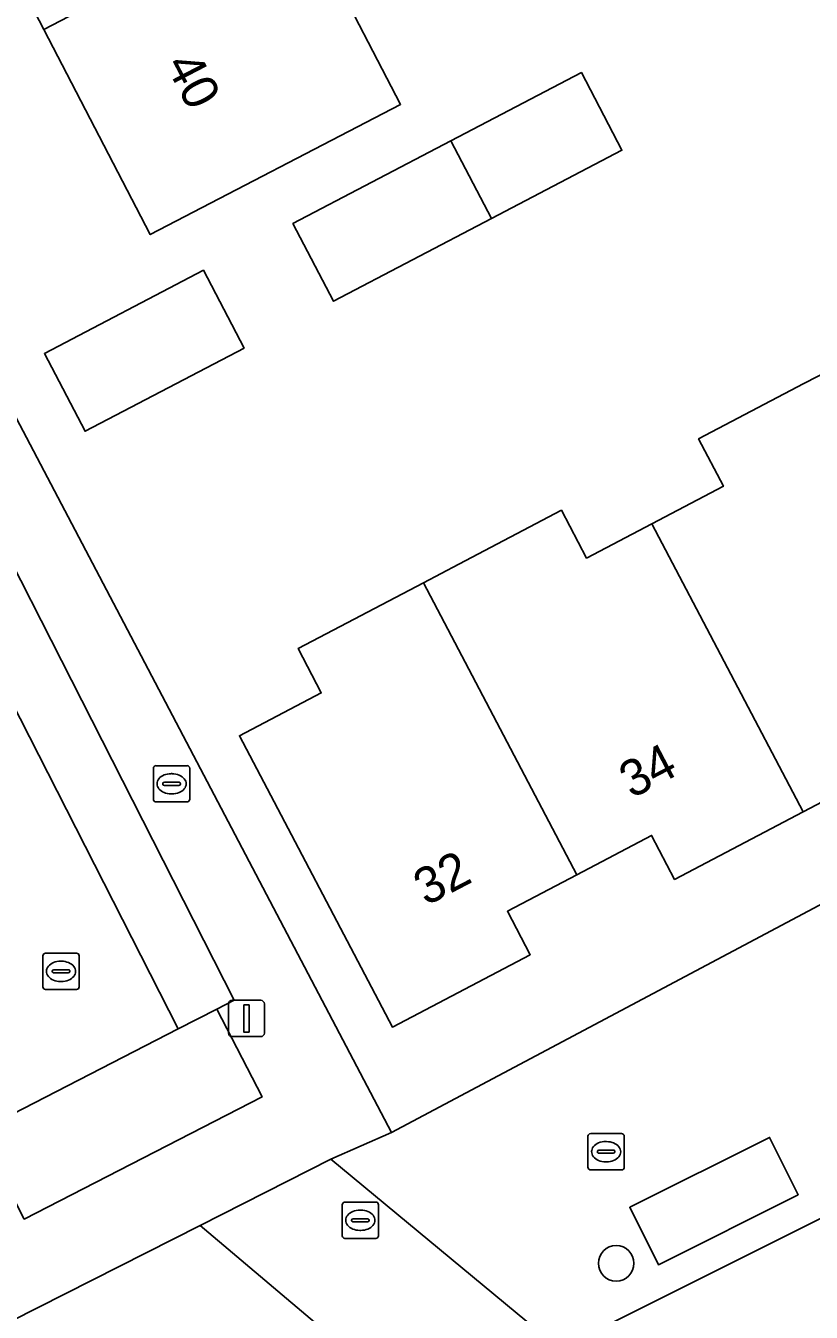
# Model space of a CAD drawing. Extents: x 158455 to 159797, y 387218 to 388672.
# Drawn here: x 159101.4 to 159123.05, y 387818.07 to 387853.5 of the extents above; entities that cross this region are included whole.
import ezdxf

# ---------------------------------------------------------------- set-up
doc = ezdxf.new("R2010")
doc.units = 0
for name, color, linetype in [('IMGEO_Boom', 7, 'Continuous'), ('IMGEO_Brandkraan', 7, 'Continuous'), ('IMGEO_Erf', 7, 'Continuous'), ('IMGEO_Kolk', 7, 'Continuous'), ('IMGEO_Lichtmast', 7, 'Continuous'), ('IMGEO_Pand', 7, 'Continuous'), ('IMGEO_Pand_nummerreeks', 7, 'Continuous'), ('IMGEO_Parkeervlak_open', 7, 'Continuous'), ('IMGEO_Rijbaan_lokaal_open', 7, 'Continuous'), ('IMGEO_Rioolput', 7, 'Continuous'), ('IMGEO_Voetpad_open', 7, 'Continuous')]:
    doc.layers.add(name, color=color, linetype=linetype)

msp = doc.modelspace()

# ---------------------------------------------------------------- linework, layer by layer
at = {"layer": 'IMGEO_Boom'}
msp.add_circle((159117.675, 387819.417), 0.489, dxfattribs=at)
at = {"layer": 'IMGEO_Brandkraan'}
for p, q in [((159104.922, 387832.197), (159104.922, 387833.049)), ((159104.997, 387833.123), (159105.849, 387833.123)), ((159105.923, 387833.049), (159105.923, 387832.197)), ((159105.181, 387832.617), (159105.181, 387832.629)), ((159105.224, 387832.666), (159105.622, 387832.666)), ((159105.41, 387832.903), (159105.435, 387832.903)), ((159105.665, 387832.629), (159105.665, 387832.617)), ((159105.619, 387832.58), (159105.221, 387832.58)), ((159105.433, 387832.343), (159105.408, 387832.343)), ((159105.849, 387832.123), (159104.997, 387832.123))]:
    msp.add_line(p, q, dxfattribs=at)
for points in [[(159104.922, 387832.197), (159104.922, 387833.049)], [(159104.997, 387833.123), (159105.849, 387833.123)], [(159105.923, 387833.049), (159105.923, 387832.197)], [(159105.849, 387832.123), (159104.997, 387832.123)]]:
    msp.add_lwpolyline(points, dxfattribs=at)
for centre, radius, start, end in [((159104.999, 387833.047), 0.0765, 91.552, 178.448), ((159104.999, 387833.047), 0.0765, 91.552, 178.448), ((159105.847, 387833.047), 0.0765, 1.552, 88.448), ((159105.847, 387833.047), 0.0765, 1.552, 88.448), ((159105.221, 387832.626), 0.0403, 85.8775, 175.7526), ((159105.218, 387832.616), 0.0366, 178.938, 274.7102), ((159105.622, 387832.623), 0.043, 264.8664, 352.4533), ((159105.626, 387832.628), 0.0386, 1.7309, 96.639), ((159104.999, 387832.199), 0.0765, 181.552, 268.448), ((159104.999, 387832.199), 0.0765, 181.552, 268.448), ((159105.847, 387832.199), 0.0765, 271.552, 358.448), ((159105.847, 387832.199), 0.0765, 271.552, 358.448)]:
    msp.add_arc(centre, radius, start, end, dxfattribs=at)
for centre, major_axis, ratio, start_param, end_param in [((159105.409, 387832.623), (-0.387, 0.002), 0.722429, 4.712389, 7.853982), ((159105.434, 387832.623), (-0.39, 0.002), 0.717154, 1.570796, 4.712389)]:
    msp.add_ellipse(centre, major_axis=major_axis, ratio=ratio, start_param=start_param, end_param=end_param, dxfattribs=at)
at = {"layer": 'IMGEO_Erf'}
for points in [[(159092.754, 387855.475), (159095.538, 387850.134), (159096.822, 387850.902), (159111.482, 387823.018), (159136.509, 387836.307), (159127.073, 387854.722), (159124.966, 387853.636), (159123.072, 387857.314), (159125.179, 387858.399), (159112.244, 387883.827)], [(159100.162, 387873.622), (159101.79, 387870.492), (159106.337, 387872.857), (159107.592, 387870.443), (159108.364, 387868.959), (159103.792, 387866.582), (159105.903, 387862.523), (159107.663, 387859.139), (159112.193, 387861.495), (159113.316, 387859.336), (159114.217, 387857.603), (159109.698, 387855.253), (159111.734, 387851.337), (159104.837, 387847.75), (159101.899, 387853.4), (159099.017, 387858.943)], [(159126.359, 387833.705), (159122.825, 387831.85), (159119.286, 387829.992), (159118.652, 387831.2), (159116.587, 387830.116), (159114.677, 387829.113), (159115.305, 387827.916), (159111.507, 387825.921), (159107.294, 387833.945), (159109.548, 387835.128), (159108.909, 387836.346), (159112.363, 387838.16), (159113.336, 387838.671), (159116.165, 387840.156), (159116.857, 387838.839), (159118.658, 387839.785), (159120.629, 387840.82), (159119.946, 387842.122), (159122.848, 387843.646), (159123.577, 387844.029)]]:
    msp.add_lwpolyline(points, dxfattribs=at)
for points in [[(159116.716, 387852.211), (159117.834, 387850.072), (159114.242, 387848.194), (159109.885, 387845.915), (159108.766, 387848.055), (159113.12, 387850.331)], [(159106.302, 387846.767), (159107.422, 387844.626), (159103.039, 387842.333), (159101.919, 387844.475)], [(159146.109, 387812.044), (159144.392, 387815.364), (159146.317, 387816.36), (159144.939, 387819.187), (159142.986, 387818.194), (159141.208, 387821.689), (159139.528, 387824.991), (159141.481, 387825.985), (159139.958, 387828.977), (159116.125, 387817.059), (159120.254, 387813.644), (159132.515, 387789.507), (159138.053, 387788.417), (159146.708, 387792.828), (159151.715, 387795.38), (159152.685, 387793.738), (159151.264, 387796.527), (159153.42, 387797.626), (159152.764, 387798.913), (159150.989, 387802.397), (159149.261, 387805.786), (159151.202, 387806.775), (159149.795, 387809.636), (159147.87, 387808.64)], [(159113.282, 387814.48), (159106.206, 387820.459), (159092.791, 387813.673), (159094.46, 387810.225), (159092.457, 387809.255), (159095.646, 387802.766), (159096.135, 387800.968), (159098.415, 387801.099), (159098.562, 387798.543), (159098.849, 387793.531), (159096.569, 387793.4), (159096.854, 387788.441), (159100.741, 387788.649), (159100.859, 387786.445), (159103.731, 387786.611), (159109.748, 387786.958), (159109.459, 387790.338), (159122.076, 387796.798), (159122.24, 387796.882)]]:
    msp.add_lwpolyline(points, close=True, dxfattribs=at)
at = {"layer": 'IMGEO_Kolk'}
for p, q in [((159116.897, 387822.064), (159116.897, 387822.916)), ((159116.972, 387822.99), (159117.824, 387822.99)), ((159117.385, 387822.77), (159117.41, 387822.77)), ((159117.898, 387822.916), (159117.898, 387822.064)), ((159117.156, 387822.484), (159117.156, 387822.496)), ((159117.594, 387822.447), (159117.196, 387822.447)), ((159117.199, 387822.533), (159117.597, 387822.533)), ((159117.64, 387822.496), (159117.64, 387822.484)), ((159117.824, 387821.99), (159116.972, 387821.99)), ((159117.408, 387822.21), (159117.383, 387822.21))]:
    msp.add_line(p, q, dxfattribs=at)
for points in [[(159116.897, 387822.064), (159116.897, 387822.916)], [(159116.972, 387822.99), (159117.824, 387822.99)], [(159117.898, 387822.916), (159117.898, 387822.064)], [(159117.824, 387821.99), (159116.972, 387821.99)]]:
    msp.add_lwpolyline(points, dxfattribs=at)
for centre, radius, start, end in [((159116.974, 387822.914), 0.0765, 91.552, 178.448), ((159116.974, 387822.914), 0.0765, 91.552, 178.448), ((159117.822, 387822.914), 0.0765, 1.552, 88.448), ((159117.822, 387822.914), 0.0765, 1.552, 88.448), ((159117.196, 387822.493), 0.0403, 85.8775, 175.7526), ((159117.193, 387822.483), 0.0366, 178.938, 274.7102), ((159117.597, 387822.49), 0.043, 264.8664, 352.4533), ((159117.601, 387822.495), 0.0386, 1.7309, 96.639), ((159116.974, 387822.066), 0.0765, 181.552, 268.448), ((159116.974, 387822.066), 0.0765, 181.552, 268.448), ((159117.822, 387822.066), 0.0765, 271.552, 358.448), ((159117.822, 387822.066), 0.0765, 271.552, 358.448)]:
    msp.add_arc(centre, radius, start, end, dxfattribs=at)
for centre, major_axis, ratio, start_param, end_param in [((159117.384, 387822.49), (-0.387, 0.002), 0.722429, 4.712389, 7.853982), ((159117.409, 387822.49), (-0.39, 0.002), 0.717154, 1.570796, 4.712389)]:
    msp.add_ellipse(centre, major_axis=major_axis, ratio=ratio, start_param=start_param, end_param=end_param, dxfattribs=at)
at = {"layer": 'IMGEO_Lichtmast'}
for p, q in [((159107.09, 387826.66), (159107.88, 387826.66)), ((159107.88, 387826.66), (159107.09, 387826.66)), ((159106.99, 387825.76), (159106.99, 387826.56)), ((159106.99, 387826.56), (159106.99, 387825.76)), ((159107.98, 387826.56), (159107.98, 387825.76)), ((159107.98, 387825.76), (159107.98, 387826.56)), ((159107.88, 387825.66), (159107.09, 387825.66)), ((159107.09, 387825.66), (159107.88, 387825.66))]:
    msp.add_line(p, q, dxfattribs=at)
msp.add_lwpolyline([(159107.41, 387826.535), (159107.56, 387826.535), (159107.56, 387825.785), (159107.41, 387825.785), (159107.41, 387826.535)], dxfattribs=at)
for centre, start, end in [((159107.09, 387826.56), 90, 180), ((159107.09, 387826.56), 90, 180), ((159107.88, 387826.56), 0, 90), ((159107.88, 387826.56), 360, 90), ((159107.09, 387825.76), 180, 270), ((159107.09, 387825.76), 180, 270), ((159107.88, 387825.76), 270, 0), ((159107.88, 387825.76), 270, 0)]:
    msp.add_arc(centre, 0.1, start, end, dxfattribs=at)
at = {"layer": 'IMGEO_Pand'}
for points in [[(159099.017, 387858.943), (159101.899, 387853.4), (159113.316, 387859.336), (159112.193, 387861.495), (159107.663, 387859.139), (159105.903, 387862.523)], [(159101.899, 387853.4), (159104.837, 387847.75), (159111.734, 387851.337), (159109.698, 387855.253), (159114.217, 387857.603), (159113.316, 387859.336)], [(159114.242, 387848.194), (159117.834, 387850.072), (159116.716, 387852.211), (159113.12, 387850.331)], [(159114.242, 387848.194), (159113.12, 387850.331), (159108.766, 387848.055), (159109.885, 387845.915)], [(159103.039, 387842.333), (159107.422, 387844.626), (159106.302, 387846.767), (159101.919, 387844.475)], [(159118.658, 387839.785), (159122.825, 387831.85), (159126.359, 387833.705), (159125.748, 387834.869), (159127.817, 387835.955), (159123.577, 387844.029), (159122.848, 387843.646), (159119.946, 387842.122), (159120.629, 387840.82)], [(159112.363, 387838.16), (159116.587, 387830.116), (159118.652, 387831.2), (159119.286, 387829.992), (159122.825, 387831.85), (159118.658, 387839.785), (159116.857, 387838.839), (159116.165, 387840.156), (159113.336, 387838.671)], [(159112.363, 387838.16), (159108.909, 387836.346), (159109.548, 387835.128), (159107.294, 387833.945), (159111.507, 387825.921), (159115.305, 387827.916), (159114.677, 387829.113), (159116.587, 387830.116)]]:
    msp.add_lwpolyline(points, close=True, dxfattribs=at)
at = {"layer": 'IMGEO_Parkeervlak_open'}
for points in [[(159095.941, 387848.682), (159094.386, 387847.902), (159097.219, 387842.345), (159100.739, 387835.43), (159105.605, 387825.871), (159106.674, 387826.42), (159107.152, 387826.665)], [(159105.605, 387825.871), (159100.118, 387823.053), (159101.361, 387820.634), (159107.917, 387824.001), (159106.674, 387826.42)], [(159118.84, 387819.379), (159122.694, 387821.306), (159121.904, 387822.886), (159118.05, 387820.959)]]:
    msp.add_lwpolyline(points, close=True, dxfattribs=at)
at = {"layer": 'IMGEO_Rijbaan_lokaal_open'}
for points in [[(159127.073, 387854.722), (159136.509, 387836.307), (159111.482, 387823.018), (159109.81, 387822.282), (159116.125, 387817.059), (159139.958, 387828.977), (159141.242, 387829.632), (159139.309, 387833.422), (159142.468, 387834.978), (159140.744, 387838.345), (159137.775, 387836.856), (159123.941, 387863.864)], [(159091.512, 387818.695), (159094.108, 387819.967), (159097.315, 387821.614), (159100.118, 387823.053), (159105.605, 387825.871), (159100.739, 387835.43), (159096.028, 387833.429)]]:
    msp.add_lwpolyline(points, dxfattribs=at)
for points in [[(159121.904, 387822.886), (159122.694, 387821.306), (159118.84, 387819.379), (159118.05, 387820.959)], [(159120.254, 387813.644), (159116.125, 387817.059), (159109.81, 387822.282), (159106.206, 387820.459), (159113.282, 387814.48), (159122.24, 387796.882), (159122.076, 387796.798), (159122.34, 387796.285), (159124.593, 387791.901), (159113.758, 387786.333), (159113.331, 387787.164), (159109.748, 387786.958), (159103.731, 387786.611), (159103.893, 387784.597), (159104.211, 387780.635), (159139.959, 387782.716), (159154.51, 387790.06), (159153.684, 387791.8), (159152.668, 387793.577), (159152.685, 387793.738), (159151.715, 387795.38), (159146.708, 387792.828), (159138.053, 387788.417), (159132.515, 387789.507)]]:
    msp.add_lwpolyline(points, close=True, dxfattribs=at)
at = {"layer": 'IMGEO_Rioolput'}
for p, q in [((159101.876, 387827.032), (159101.876, 387827.884)), ((159101.951, 387827.958), (159102.803, 387827.958)), ((159102.364, 387827.738), (159102.389, 387827.738)), ((159102.877, 387827.884), (159102.877, 387827.032)), ((159102.135, 387827.452), (159102.135, 387827.464)), ((159102.573, 387827.415), (159102.175, 387827.415)), ((159102.178, 387827.501), (159102.576, 387827.501)), ((159102.619, 387827.464), (159102.619, 387827.452)), ((159102.803, 387826.958), (159101.951, 387826.958)), ((159102.387, 387827.178), (159102.362, 387827.178)), ((159110.124, 387820.177), (159110.124, 387821.029)), ((159110.199, 387821.103), (159111.051, 387821.103)), ((159111.125, 387821.029), (159111.125, 387820.177)), ((159110.383, 387820.597), (159110.383, 387820.609)), ((159110.426, 387820.646), (159110.824, 387820.646)), ((159110.612, 387820.883), (159110.637, 387820.883)), ((159110.867, 387820.609), (159110.867, 387820.597)), ((159110.821, 387820.56), (159110.423, 387820.56)), ((159110.635, 387820.323), (159110.61, 387820.323)), ((159111.051, 387820.103), (159110.199, 387820.103))]:
    msp.add_line(p, q, dxfattribs=at)
for points in [[(159101.876, 387827.032), (159101.876, 387827.884)], [(159101.951, 387827.958), (159102.803, 387827.958)], [(159102.877, 387827.884), (159102.877, 387827.032)], [(159102.803, 387826.958), (159101.951, 387826.958)], [(159110.124, 387820.177), (159110.124, 387821.029)], [(159110.199, 387821.103), (159111.051, 387821.103)], [(159111.125, 387821.029), (159111.125, 387820.177)], [(159111.051, 387820.103), (159110.199, 387820.103)]]:
    msp.add_lwpolyline(points, dxfattribs=at)
for centre, radius, start, end in [((159101.953, 387827.882), 0.0765, 91.552, 178.448), ((159101.953, 387827.882), 0.0765, 91.552, 178.448), ((159102.801, 387827.882), 0.0765, 1.552, 88.448), ((159102.801, 387827.882), 0.0765, 1.552, 88.448), ((159102.175, 387827.461), 0.0403, 85.8775, 175.7526), ((159102.172, 387827.451), 0.0366, 178.938, 274.7102), ((159102.576, 387827.458), 0.043, 264.8664, 352.4533), ((159102.58, 387827.463), 0.0386, 1.7309, 96.639), ((159101.953, 387827.034), 0.0765, 181.552, 268.448), ((159101.953, 387827.034), 0.0765, 181.552, 268.448), ((159102.801, 387827.034), 0.0765, 271.552, 358.448), ((159102.801, 387827.034), 0.0765, 271.552, 358.448), ((159110.201, 387821.027), 0.0765, 91.552, 178.448), ((159110.201, 387821.027), 0.0765, 91.552, 178.448), ((159111.049, 387821.027), 0.0765, 1.552, 88.448), ((159111.049, 387821.027), 0.0765, 1.552, 88.448), ((159110.423, 387820.606), 0.0403, 85.8775, 175.7526), ((159110.42, 387820.596), 0.0366, 178.938, 274.7102), ((159110.824, 387820.603), 0.043, 264.8664, 352.4533), ((159110.828, 387820.608), 0.0386, 1.7309, 96.639), ((159110.201, 387820.179), 0.0765, 181.552, 268.448), ((159110.201, 387820.179), 0.0765, 181.552, 268.448), ((159111.049, 387820.179), 0.0765, 271.552, 358.448), ((159111.049, 387820.179), 0.0765, 271.552, 358.448)]:
    msp.add_arc(centre, radius, start, end, dxfattribs=at)
for centre, major_axis, ratio, start_param, end_param in [((159102.363, 387827.458), (-0.387, 0.002), 0.722429, 4.712389, 7.853982), ((159102.388, 387827.458), (-0.39, 0.002), 0.717154, 1.570796, 4.712389), ((159110.611, 387820.603), (-0.387, 0.002), 0.722429, 4.712389, 7.853982), ((159110.636, 387820.603), (-0.39, 0.002), 0.717154, 1.570796, 4.712389)]:
    msp.add_ellipse(centre, major_axis=major_axis, ratio=ratio, start_param=start_param, end_param=end_param, dxfattribs=at)
at = {"layer": 'IMGEO_Voetpad_open'}
for points in [[(159086.587, 387865.695), (159088.077, 387861.489), (159089.204, 387858.672), (159089.38, 387858.305), (159093.927, 387848.803), (159094.386, 387847.902), (159095.941, 387848.682), (159107.152, 387826.665), (159106.674, 387826.42), (159107.917, 387824.001), (159101.361, 387820.634), (159100.118, 387823.053), (159097.315, 387821.614), (159098.179, 387819.643), (159092.565, 387816.747), (159091.512, 387818.695)], [(159084.91, 387816.257), (159087.141, 387810.941), (159080.324, 387809.292), (159074.298, 387808.375), (159069.994, 387808.102), (159069.778, 387812.091), (159064.976, 387811.829), (159065.131, 387808.962), (159065.938, 387809.009), (159067.081, 387807.066), (159067.137, 387806.107), (159074.492, 387806.573), (159080.674, 387807.513), (159087.85, 387809.249), (159091.585, 387811.056), (159090.788, 387812.703), (159092.791, 387813.673), (159106.206, 387820.459), (159109.81, 387822.282), (159111.482, 387823.018), (159096.822, 387850.902)]]:
    msp.add_lwpolyline(points, dxfattribs=at)

# ---------------------------------------------------------------- texts
at = {"layer": 'IMGEO_Pand_nummerreeks'}
for s, rotation, p in [('40', 297.4735, (159105.241, 387852.436)), ('34', 27.5478, (159118.105, 387832.205)), ('32', 27.5478, (159112.438, 387829.249))]:
    msp.add_text(s, height=1, rotation=rotation, dxfattribs=at).set_placement(p)

doc.saveas('drawing.dxf')
